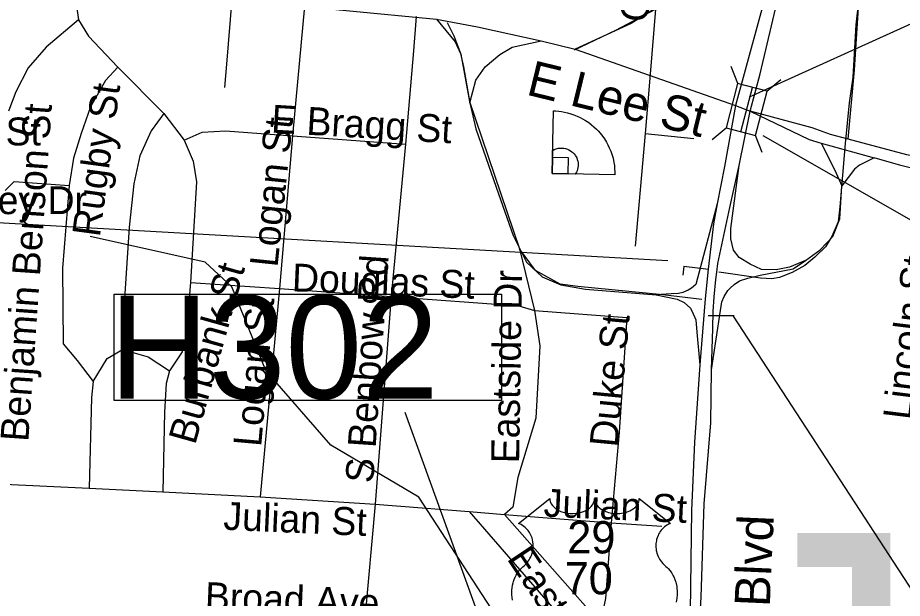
# Model space of a CAD drawing. Extents: x 1662474 to 1856135, y 779280 to 917889.
# Drawn here: x 1770730 to 1773738, y 841234 to 843209 of the extents above; entities that cross this region are included whole.
import ezdxf

# ---------------------------------------------------------------- set-up
doc = ezdxf.new("R2010")
doc.units = 0
for name, color, linetype in [('Exist Cultural Recreational Baseball or SoftBall Diamond CELL', 7, 'Continuous'), ('Exist Hydrographic Misc Water Feature', 7, 'Continuous'), ('Exist Hydrographic River Shore Label', 7, 'Continuous'), ('Exist Road Non-System Structure Non-Sys NCDOT Number Label', 7, 'Continuous'), ('Exist Road Non-System Structure Non-Sys Other Number Label', 7, 'Continuous'), ('Exist Road Non-System Type 51', 7, 'Continuous'), ('Exist Road Non-System Type 51 Label', 7, 'Continuous'), ('Exist Road Primary Interstate Ramp 1 Lane Attributed', 7, 'Continuous'), ('Exist Road Primary US Divided Attributed', 7, 'Continuous'), ('Exist Road Primary US Label', 7, 'Continuous'), ('Exist Road Primary US Shield CELL', 7, 'Continuous'), ('Exist Road Primary US Shield Number Label', 7, 'Continuous'), ('Exist Road Primary US Structure Cantilever Sign CELL', 7, 'Continuous'), ('Exist Road Primary US Structure Cantilever Sign Number Label', 7, 'Continuous'), ('Exist Road Primary US Structure Ovrhead Sign CELL', 7, 'Continuous'), ('Exist Road Primary US Structure Standard Bridge CELL', 7, 'Continuous'), ('Exist Road Primary US Structure Standard Bridge Number Label', 7, 'Continuous'), ('Exist Road Secondary Mileage Tenths English Label', 7, 'Continuous'), ('Exist Road Secondary Type 51 Divided Attributed', 7, 'Continuous'), ('Exist Road Secondary Type 51 Label', 7, 'Continuous'), ('Exist Road Secondary Type 51 Undivided 4 Lane Attributed', 7, 'Continuous')]:
    doc.layers.add(name, color=color, linetype=linetype)

msp = doc.modelspace()

# ---------------------------------------------------------------- linework, layer by layer
at = {"layer": 'Exist Cultural Recreational Baseball or SoftBall Diamond CELL'}
for points in [[(1772547.1, 842679.4), (1772552.1, 842892.3), (1772558.4, 842892.1), (1772569.2, 842891.3), (1772578.9, 842890), (1772589.3, 842888.1), (1772599.1, 842885.9), (1772610.1, 842882.8), (1772621, 842879.3), (1772632.2, 842874.7), (1772642.1, 842870.1), (1772650.7, 842865.5), (1772660.6, 842859.6), (1772671.2, 842852.5), (1772680.9, 842845.2), (1772688.7, 842838.5), (1772697.4, 842830.4), (1772703.5, 842824.1), (1772710.4, 842816.3), (1772719, 842805.4), (1772725.1, 842796.7), (1772731.7, 842785.9), (1772736.8, 842776.4), (1772741.2, 842767.1), (1772746.2, 842755.4), (1772750.9, 842741.5), (1772754, 842730.9), (1772756.8, 842717.1), (1772758.4, 842706.9), (1772759.5, 842696), (1772760.2, 842684), (1772760.1, 842674.4)], [(1772547.1, 842679.4), (1772548.9, 842757.9), (1772554, 842760.8), (1772560.3, 842763.3), (1772567.6, 842765.1), (1772574.2, 842765.9), (1772580.4, 842766), (1772586.3, 842765.5), (1772592.7, 842764.3), (1772598.9, 842762.3), (1772604.1, 842759.8), (1772609.3, 842756.9), (1772614.2, 842753.4), (1772617.6, 842750.3), (1772621.7, 842745.9), (1772625, 842741.5), (1772626.9, 842738.9), (1772630.4, 842732.1), (1772632.3, 842726.9), (1772634, 842721.1), (1772634.9, 842715.9), (1772635.1, 842710.9), (1772635.1, 842705), (1772634.5, 842699.5), (1772633.2, 842693.7), (1772631.6, 842688.9), (1772629.7, 842684.2), (1772627.5, 842680.4), (1772625.7, 842677.5)], [(1772547.1, 842679.4), (1772601.1, 842678.1), (1772602.4, 842732.1), (1772548.4, 842733.3)]]:
    msp.add_lwpolyline(points, close=True, dxfattribs=at)
at = {"layer": 'Exist Hydrographic Misc Water Feature'}
msp.add_lwpolyline([(1774623.6, 836236.3), (1774618.1, 836272), (1774535.1, 836349.2), (1774339.5, 836605.7), (1774110.2, 837303.1), (1773747.1, 837763.5), (1773319.1, 838477.9), (1773115.1, 839026.9), (1773109.2, 840369.5), (1773027.1, 840489.4), (1772827, 840539.4), (1772539.1, 840893.2), (1772094.1, 841578.4), (1771795, 841755.2), (1771573.1, 842009.2), (1771458.1, 842293.8), (1771367, 842377.7), (1770976, 842464.5)], dxfattribs=at)
at = {"layer": 'Exist Hydrographic River Shore Label'}
msp.add_line((1773162.8, 842194.3), (1774586.3, 840004.1), dxfattribs=at)
at = {"layer": 'Exist Road Non-System Structure Non-Sys NCDOT Number Label'}
msp.add_line((1772835.9, 839687.8), (1772047.4, 841866.1), dxfattribs=at)
msp.add_lwpolyline([(1771057.9, 842268.3), (1772374.9, 842268.3), (1772374.9, 841907.2), (1771057.9, 841907.2)], close=True, dxfattribs=at)
at = {"layer": 'Exist Road Non-System Type 51'}
for p, q in [((1771704.4, 843249.2), (1771664.5, 842807.2)), ((1772898.4, 843238), (1772880.1, 843017.2)), ((1771070, 843041.1), (1771226.9, 842883.1)), ((1772880.1, 843017.2), (1772863.4, 842815.9)), ((1771226.9, 842883.1), (1771296.2, 842792.9)), ((1771664.5, 842807.2), (1771620.1, 842288.1)), ((1771664.5, 842807.2), (1772048.4, 842779.4)), ((1772863.4, 842815.9), (1772829, 842432.2)), ((1772863.4, 842815.9), (1773029.2, 842798.1)), ((1772048.4, 842779.4), (1771999.4, 842260.6)), ((1772435.6, 842423.2), (1772486.8, 842213.4)), ((1771317.2, 842307.9), (1771620.1, 842288.1)), ((1771620.1, 842288.1), (1771554.5, 841578.7)), ((1771620.1, 842288.1), (1771999.4, 842260.6)), ((1771999.4, 842260.6), (1771945.1, 841554.5)), ((1770622.2, 841625.2), (1770973.1, 841609.1)), ((1770973.1, 841609.1), (1771223.2, 841596.2)), ((1771223.2, 841596.2), (1771554.5, 841578.7)), ((1771554.5, 841578.7), (1771945.1, 841554.5)), ((1771945.1, 841554.5), (1771909.6, 841154.9)), ((1771945.1, 841554.5), (1772264.8, 841528.9)), ((1772264.8, 841528.9), (1772384.6, 841519.1)), ((1772384.6, 841519.1), (1772748.1, 841491)), ((1772748.1, 841491), (1772920.1, 841479.5))]:
    msp.add_line(p, q, dxfattribs=at)
for points in [[(1773604.9, 843425.9), (1773588.4, 843265.2), (1773579.6, 843184.7), (1773569.4, 843007.2), (1773556.9, 842919.9), (1773543.1, 842781.5)], [(1770934.6, 843323.2), (1770930.4, 843242.4), (1770936.4, 843201.8)], [(1771457.4, 843273.4), (1771439.5, 843051.1), (1771432.4, 842971.6)], [(1772623, 843100.4), (1772763.9, 843166.6), (1772898.4, 843238)], [(1770936.4, 843201.8), (1770826.6, 843108.9), (1770764.8, 843039), (1770723, 842957.7), (1770698.1, 842891.2)], [(1770936.4, 843201.8), (1770970.2, 843146.1), (1771070, 843041.1)], [(1772085.1, 843213.6), (1772075.8, 843097), (1772048.4, 842779.4)], [(1772189.6, 843193.1), (1772212.5, 843147.2), (1772236.4, 843085.2), (1772266, 842923.9), (1772435.6, 842423.2)], [(1771070, 843041.1), (1771028.2, 842996.2), (1770977.4, 842905.7), (1770945.4, 842815.4), (1770919.4, 842731.2), (1770905.1, 842638)], [(1771226.9, 842883.1), (1771183.6, 842824.4), (1771145.4, 842739), (1771124.4, 842644), (1771108.9, 842496.2), (1771086, 842148.8), (1771085.8, 842080.8)], [(1771296.2, 842792.9), (1771356.6, 842820.1), (1771435.9, 842824.9), (1771664.5, 842807.2)], [(1771296.2, 842792.9), (1771326.4, 842721.4), (1771337.6, 842650.4), (1771317.2, 842307.9)], [(1773543.1, 842781.5), (1773525.4, 842565.5), (1773519, 842515.2), (1773498, 842464.5), (1773476.5, 842429.4), (1773439.8, 842394.2), (1773405.6, 842366.4), (1773363.6, 842342.4), (1773319.6, 842325.4), (1773294.4, 842320.7), (1773255, 842322.8), (1773113.5, 842343.5)], [(1770686.9, 842621.2), (1770718, 842652.4), (1770905.1, 842638)], [(1770905.1, 842638), (1770882.6, 842356.6), (1770884.6, 842099.4), (1770931.4, 842043.2), (1770986.2, 841971.1)], [(1773055.8, 842250.1), (1772923.2, 842266.4), (1772634.5, 842294.9), (1772574.1, 842302.6), (1772489.9, 842349.2), (1772435.6, 842423.2)], [(1771317.2, 842307.9), (1771302.5, 842132.8), (1771288.9, 842072.7), (1771246.1, 842007.9)], [(1771999.4, 842260.6), (1772433.5, 842228.5), (1772486.8, 842213.4)], [(1772486.8, 842213.4), (1772505.4, 842092.9), (1772491, 841847.2), (1772430.4, 841644.4), (1772412.8, 841544.4), (1772384.6, 841519.1)], [(1772486.8, 842213.4), (1772801.1, 842188.9), (1772774.9, 841798.9), (1772748.1, 841491)], [(1770986.2, 841971.1), (1771033.5, 842049.2), (1771085.8, 842080.8)], [(1771085.8, 842080.8), (1771173.1, 842055.6), (1771246.1, 842007.9)], [(1771246.1, 842007.9), (1771234.6, 841965.2), (1771228.5, 841866.9), (1771223.2, 841596.2)], [(1770986.2, 841971.1), (1770981, 841916.5), (1770973.1, 841609.1)], [(1772264.8, 841528.9), (1772607.5, 841134.6), (1772639.8, 841081.1), (1772660.5, 841019.4), (1772718, 840761.9)], [(1772384.6, 841519.1), (1772667.9, 841198.4), (1772706.4, 841130.7)], [(1772748.1, 841491), (1772728.2, 841232.8), (1772706.4, 841130.7)]]:
    msp.add_lwpolyline(points, dxfattribs=at)
at = {"layer": 'Exist Road Primary Interstate Ramp 1 Lane Attributed'}
for points in [[(1773328.5, 843492.7), (1773296.9, 843496.2), (1773272.3, 843496.2), (1773247.6, 843489.2), (1773180.8, 843443.4), (1773064.8, 843348.4), (1772927.7, 843260.5), (1772815.1, 843190.1), (1772625.2, 843102.2)], [(1773553.6, 842796.1), (1773574.7, 843031.8), (1773588.7, 843242.9), (1773592.2, 843352), (1773585.2, 843408.2), (1773546.5, 843439.9), (1773483.2, 843461), (1773363.7, 843485.7)], [(1772154.1, 843204.2), (1772217.4, 843126.8), (1772234.9, 843088.1), (1772245.5, 843042.3), (1772266.6, 842919.2)], [(1772266.6, 842919.2), (1772287.7, 842996.6), (1772319.3, 843042.3), (1772368.6, 843084.6), (1772410.8, 843109.2), (1772509.2, 843130.3)], [(1772266.6, 842919.2), (1772287.7, 842831.2), (1772365, 842609.6), (1772414.3, 842468.8), (1772460, 842377.4), (1772512.7, 842328.1), (1772576, 842300), (1772660.4, 842285.9), (1772901.1, 842266.6)], [(1773462.1, 842782), (1773507.8, 842690.5), (1773532.5, 842637.7)], [(1773641.5, 842732.7), (1773592.2, 842708.1), (1773574.7, 842694), (1773532.5, 842637.7)], [(1773408.2, 842382.8), (1773354, 842360.9), (1773309.1, 842351.7), (1773258.4, 842352.9), (1773220.4, 842370.2), (1773182.4, 842393.2), (1773163.9, 842418.5), (1773154.7, 842456.6), (1773154.7, 842492.3), (1773182.4, 842706.6)], [(1773408.2, 842382.8), (1773458.6, 842419.6), (1773500.8, 842465.3), (1773525.4, 842525.1), (1773532.5, 842637.7)], [(1773108.6, 842576.4), (1773035.1, 842302), (1773021.2, 842289.2), (1773008.9, 842282), (1772991.5, 842274.3), (1772977.1, 842271.2), (1772951.9, 842269.7), (1772901.1, 842266.6)], [(1773088.5, 842010.7), (1773104.6, 842115.5), (1773119, 842213.3), (1773123.6, 842243), (1773131.6, 842261.3), (1773144.6, 842281), (1773152.7, 842289.4), (1773165.7, 842302), (1773184.3, 842314), (1773211.9, 842323.1), (1773254.5, 842333.3), (1773366.7, 842355.2), (1773408.2, 842382.8)], [(1772901.1, 842266.6), (1772972.2, 842251.2), (1772996.3, 842239.9), (1773017.4, 842221.5), (1773026.1, 842201.5), (1773035.8, 842181.9), (1773038.4, 842139.9), (1773048.9, 842028)]]:
    msp.add_lwpolyline(points, dxfattribs=at)
at = {"layer": 'Exist Road Primary US Divided Attributed'}
msp.add_line((1773182.4, 842706.6), (1773220.5, 842890.8), dxfattribs=at)
for points in [[(1773328.5, 843492.7), (1773170.8, 842910.5)], [(1773220.5, 842890.8), (1773254.3, 843017.9), (1773363.7, 843485.7)], [(1773170.8, 842910.5), (1773133.4, 842703.1), (1773108.6, 842576.4)], [(1773088.5, 842010.7), (1773092.9, 842152.2), (1773094.1, 842209.6), (1773098, 842259.6), (1773103.6, 842318.3), (1773106.8, 842343.8), (1773110.1, 842373.3), (1773151.3, 842563.7), (1773182.4, 842706.6)], [(1773108.6, 842576.4), (1773096, 842508.4), (1773077.5, 842354), (1773067.2, 842252.6), (1773048.9, 842028)], [(1773048.9, 842028), (1773030.9, 841764.8), (1773021.1, 841532.9), (1773015.9, 841189.3), (1773010.1, 841032.6), (1773002.6, 840863.2), (1772991.6, 840673.9), (1772946.8, 839660.3)], [(1772988.2, 839661.1), (1773033.6, 840671.3), (1773038.8, 840870.1), (1773040.8, 841023.2), (1773053.9, 841237.7), (1773064, 841554.9), (1773086.2, 841831), (1773088.5, 842010.7)]]:
    msp.add_lwpolyline(points, dxfattribs=at)
at = {"layer": 'Exist Road Primary US Shield CELL'}
msp.add_lwpolyline([(1772412.2, 841227.1), (1772411, 841236), (1772410.3, 841245.3), (1772410.2, 841253.9), (1772410.4, 841261.1), (1772411.2, 841269.4), (1772412.7, 841278.3), (1772414.4, 841285.9), (1772415.9, 841291.3), (1772418.1, 841298), (1772421.1, 841305.3), (1772424.6, 841312.4), (1772428, 841318.2), (1772432.2, 841324.5), (1772436.4, 841329.8), (1772441.8, 841335.7), (1772447.4, 841341.1), (1772452.6, 841345.3), (1772458.8, 841351.4), (1772462, 841355), (1772465.8, 841360.1), (1772468.9, 841364.8), (1772471.3, 841369), (1772474.6, 841375.2), (1772476.5, 841379.9), (1772479, 841387), (1772480.2, 841392.1), (1772481.4, 841398.5), (1772482.3, 841404.6), (1772482.6, 841412.2), (1772482.4, 841418.5), (1772481.6, 841425.9), (1772480.2, 841432.9), (1772478.5, 841439), (1772475.9, 841446.1), (1772473.5, 841451.2), (1772469.4, 841458.2), (1772464.9, 841464.7), (1772460.2, 841469.9), (1772455.5, 841474.6), (1772451, 841478.2), (1772446.7, 841481.2), (1772441.3, 841484.5), (1772436.1, 841487.1), (1772432.8, 841488.4), (1772539.1, 841573.1), (1772539.3, 841568.7), (1772540.4, 841563.5), (1772541.2, 841560.8), (1772543.7, 841555.6), (1772547.7, 841549.5), (1772553.3, 841543.5), (1772559.6, 841538.3), (1772563.9, 841535.6), (1772571.2, 841531.7), (1772579.4, 841528.2), (1772588.6, 841525.6), (1772597.9, 841523.7), (1772608.1, 841522.6), (1772618.2, 841522.4), (1772629.2, 841523.2), (1772641.2, 841525.5), (1772646.8, 841527), (1772653, 841529.1), (1772658.8, 841531.5), (1772665.1, 841534.9), (1772670.2, 841538.1), (1772674.2, 841541), (1772679.8, 841546.4), (1772684.3, 841552), (1772686.2, 841555.2), (1772687.9, 841558.2), (1772690.1, 841564.6), (1772690.7, 841567.4), (1772691.2, 841573.3), (1772691.5, 841568.3), (1772692, 841565.3), (1772692.8, 841562.3), (1772694.1, 841559.1), (1772696.4, 841554.5), (1772698.9, 841550.8), (1772703.6, 841545.2), (1772706.6, 841542.4), (1772709.3, 841540.2), (1772716.5, 841535.3), (1772724.9, 841531), (1772729.1, 841529.2), (1772733.3, 841527.7), (1772738.7, 841526), (1772744.3, 841524.7), (1772749.8, 841523.8), (1772755.5, 841522.9), (1772761.3, 841522.5), (1772766, 841522.4), (1772771.7, 841522.4), (1772777.1, 841522.8), (1772782.5, 841523.4), (1772788.6, 841524.4), (1772793.4, 841525.5), (1772799.8, 841527.2), (1772805.6, 841529.2), (1772810.7, 841531.4), (1772817.2, 841534.9), (1772822.6, 841538.2), (1772826.5, 841541.3), (1772831.1, 841545.6), (1772835.5, 841550.7), (1772838.1, 841554.4), (1772839.9, 841558.2), (1772841.6, 841562.3), (1772842.6, 841566.5), (1772843.1, 841570.2), (1772843.2, 841573.4), (1772949.5, 841488.7), (1772947, 841487.8), (1772941.2, 841485), (1772936.7, 841482.3), (1772929.3, 841477.1), (1772926.2, 841474.3), (1772923.1, 841471.3), (1772920.2, 841468.2), (1772917.6, 841465.2), (1772914.6, 841461), (1772911.8, 841456.7), (1772909.1, 841452), (1772907.1, 841447.9), (1772903.9, 841439.4), (1772902.3, 841434), (1772901.3, 841429.4), (1772900, 841419.9), (1772899.7, 841415.4), (1772899.7, 841410.9), (1772900, 841406.2), (1772900.4, 841401.7), (1772901.2, 841397), (1772902, 841392.8), (1772903.3, 841387.7), (1772905.2, 841381.8), (1772907.5, 841376.1), (1772912.4, 841366.9), (1772918.6, 841357.5), (1772923.1, 841352.2), (1772927.5, 841347.7), (1772934, 841342.1), (1772937.6, 841339), (1772941.6, 841334.9), (1772948.3, 841327.2), (1772951, 841323.6), (1772953.7, 841319.5), (1772956.2, 841315.3), (1772958.7, 841310.7), (1772960.8, 841306.8), (1772964.5, 841297.7), (1772967.2, 841288.8), (1772968.5, 841284.2), (1772970.5, 841273.8), (1772971.2, 841268.6), (1772972, 841258.4), (1772972.1, 841246.1), (1772971.1, 841234.4), (1772968.9, 841220.8)], dxfattribs=at)
at = {"layer": 'Exist Road Primary US Structure Cantilever Sign CELL'}
for q in [(1772991.2, 842332.8), (1773078.8, 842353.8)]:
    msp.add_line((1772995.2, 842364.3), q, dxfattribs=at)
at = {"layer": 'Exist Road Primary US Structure Cantilever Sign Number Label'}
msp.add_line((1772939.8, 842382.6), (1770241.1, 842535.4), dxfattribs=at)
at = {"layer": 'Exist Road Primary US Structure Ovrhead Sign CELL'}
msp.add_line((1773076.9, 842196), (1773165.4, 842196), dxfattribs=at)
at = {"layer": 'Exist Road Primary US Structure Standard Bridge CELL'}
for p, q in [((1773177.8, 842985.1), (1773155.7, 843042.8)), ((1773277.1, 842959.3), (1773324.5, 842999)), ((1773188.7, 842821.3), (1773227.8, 842972.1)), ((1773091.1, 842794.6), (1773138.5, 842834.3)), ((1773261.1, 842750.6), (1773238.9, 842808.3))]:
    msp.add_line(p, q, dxfattribs=at)
msp.add_lwpolyline([(1773238.9, 842808.3), (1773278, 842959.1), (1773177.6, 842985.1), (1773138.5, 842834.3)], close=True, dxfattribs=at)
at = {"layer": 'Exist Road Primary US Structure Standard Bridge Number Label'}
msp.add_line((1773263.6, 842808.3), (1776011.5, 841238.9), dxfattribs=at)
at = {"layer": 'Exist Road Secondary Mileage Tenths English Label'}
msp.add_line((1773217.8, 842940.2), (1773803.5, 843205.3), dxfattribs=at)
at = {"layer": 'Exist Road Secondary Type 51 Divided Attributed'}
for points in [[(1773220.5, 842890.8), (1773421.3, 842795.3), (1773462.1, 842782)], [(1773553.6, 842796.1), (1773492.9, 842812.1), (1773430.6, 842834.9), (1773220.5, 842890.8)], [(1773462.1, 842782), (1773641.5, 842732.7)], [(1777525.6, 841213.8), (1777422.6, 841280.2), (1777259.5, 841380.9), (1777090, 841494.3), (1776931.5, 841592.7), (1776739.1, 841712.9), (1776551.1, 841841.4), (1776462.1, 841889.2), (1776307.5, 841985.4), (1776067.1, 842145.7), (1775764.9, 842334.6), (1775619.5, 842422.7), (1775471.8, 842501.7), (1775379.9, 842542.5), (1775181.5, 842594.3), (1774977.2, 842621.5), (1774755.9, 842643.6), (1774541.5, 842663.9), (1774177.9, 842687.2), (1773853.4, 842723.7), (1773753.3, 842742.9), (1773553.6, 842796.1)], [(1777397.4, 841217.2), (1777209.1, 841337.4), (1777088.9, 841415.3), (1776852.7, 841573.1), (1776666.5, 841694.4), (1776495.7, 841794.3), (1776332.7, 841895), (1776067.1, 842061), (1775804.9, 842230.4), (1775619.5, 842346), (1775500.4, 842418.1), (1775405.4, 842466.2), (1775324.5, 842495.3), (1775126.1, 842547.1), (1774893.3, 842585.5), (1774586.7, 842615.4), (1774142.7, 842651.2), (1773881.9, 842669.1), (1773732.5, 842707), (1773641.5, 842732.7)]]:
    msp.add_lwpolyline(points, dxfattribs=at)
at = {"layer": 'Exist Road Secondary Type 51 Undivided 4 Lane Attributed'}
for points in [[(1770586.1, 843352.3), (1770862.6, 843329.8), (1771293.5, 843283.8), (1771539.5, 843263.3), (1772154.1, 843204.2)], [(1772154.1, 843204.2), (1772293.3, 843178.5), (1772509.2, 843130.3), (1772625.2, 843102.2)], [(1772625.2, 843102.2), (1773170.8, 842910.5)], [(1773170.8, 842910.5), (1773220.5, 842890.8)]]:
    msp.add_lwpolyline(points, dxfattribs=at)

# ---------------------------------------------------------------- texts
at = {"layer": 'Exist Road Non-System Structure Non-Sys NCDOT Number Label'}
msp.add_text('H302', height=350, dxfattribs=at).set_placement((1771041.8, 841913.3))
at = {"layer": 'Exist Road Non-System Structure Non-Sys Other Number Label'}
msp.add_text('J420', height=1049.86, dxfattribs=at).set_placement((1773098.7, 840406.6))
at = {"layer": 'Exist Road Non-System Type 51 Label'}
for s, rotation, p in [('Gorrell St', 82.261, (1772869.4, 843189.7)), ('Rugby St', 82.3425, (1771008.8, 842460.8)), ('Benjamin Benson St', 86.0021, (1770765.6, 841764.9)), ('E Bragg St', 356.5644, (1771590, 842818.7)), ('Logan St', 84.0866, (1771613, 842358.2)), ('S Benbow Rd', 86.101, (1771938.5, 841624.1)), ('Lincoln St', 83.0027, (1773766.1, 841838.6)), ('Burbank St', 74.2998, (1771332.9, 841753.2)), ('Douglas St', 357.6614, (1771661, 842278.5)), ('Eastside Dr', 89.1165, (1772434.5, 841692.8)), ('Logan St', 84.9178, (1771557.3, 841747.4)), ('Duke St', 84.6487, (1772768.6, 841745.8)), ('Julian St', 357.47, (1772516.7, 841511.9)), ('Julian St', 357.47, (1771427.7, 841467.4)), ('Eastside Dr', 303.6738, (1772391, 841368.9)), ('Broad Ave', 357.708, (1771364.9, 841194.3))]:
    msp.add_text(s, height=95, rotation=rotation, dxfattribs=at).set_placement(p)
for s, p in [('E Bragg St', (1770194.3, 842774.8)), ('John Dimrey Dr', (1770082.9, 842540.9))]:
    msp.add_text(s, height=95, dxfattribs=at).set_placement(p)
at = {"layer": 'Exist Road Primary US Label'}
msp.add_text('S O Henry Blvd', height=120, rotation=87.4819, dxfattribs=at).set_placement((1773252, 840410.2))
at = {"layer": 'Exist Road Primary US Shield Number Label'}
for s, p in [('29', (1772598.5, 841386.5)), ('70', (1772589.6, 841247.2))]:
    msp.add_text(s, height=110, dxfattribs=at).set_placement(p)
at = {"layer": 'Exist Road Secondary Type 51 Label'}
msp.add_text('E Lee St', height=120, rotation=346.3206, dxfattribs=at).set_placement((1772455.6, 842948.4))

doc.saveas('drawing.dxf')
